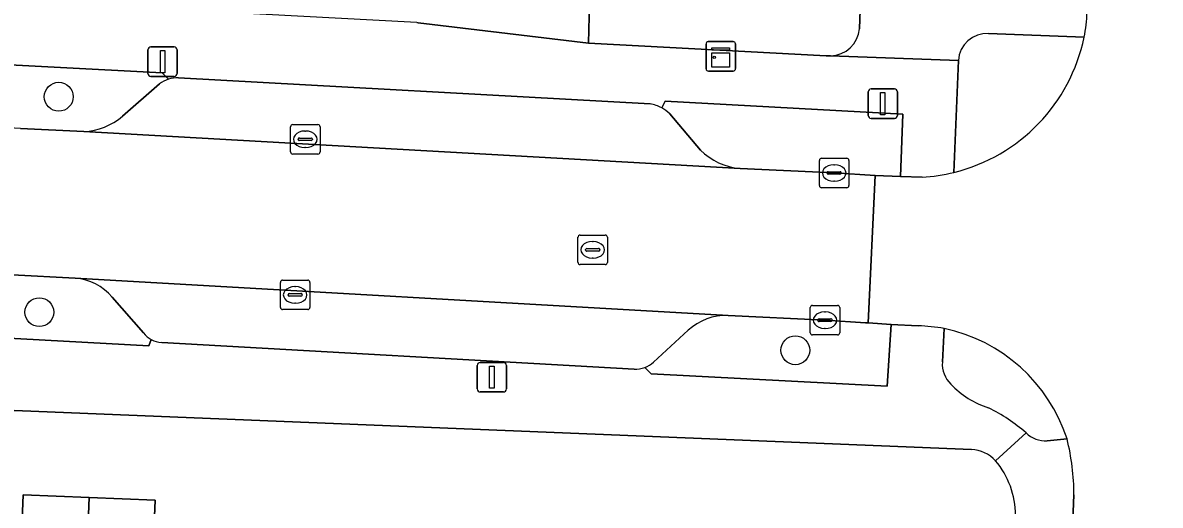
# Model space of a CAD drawing. Extents: x 161354 to 162026, y 386504 to 387460.
# Drawn here: x 161481.11 to 161519.72, y 387216.09 to 387232.46 of the extents above; entities that cross this region are included whole.
import ezdxf

# ---------------------------------------------------------------- set-up
doc = ezdxf.new("R2010")
doc.units = 0
for name, color, linetype in [('IMGEO_Boom', 7, 'Continuous'), ('IMGEO_Erf', 7, 'Continuous'), ('IMGEO_Groenvoorziening', 7, 'Continuous'), ('IMGEO_Kast', 7, 'Continuous'), ('IMGEO_Kolk', 7, 'Continuous'), ('IMGEO_Lichtmast', 7, 'Continuous'), ('IMGEO_Pand', 7, 'Continuous'), ('IMGEO_Parkeervlak_open', 7, 'Continuous'), ('IMGEO_Rijbaan_lokaal_open', 7, 'Continuous'), ('IMGEO_Rioolput', 7, 'Continuous'), ('IMGEO_Voetpad_gesloten', 7, 'Continuous'), ('IMGEO_Voetpad_open', 7, 'Continuous')]:
    doc.layers.add(name, color=color, linetype=linetype)

msp = doc.modelspace()

# ---------------------------------------------------------------- linework, layer by layer
at = {"layer": 'IMGEO_Boom'}
for centre in [(161482.332, 387229.946), (161481.675, 387222.637), (161507.334, 387221.344)]:
    msp.add_circle(centre, 0.489, dxfattribs=at)
at = {"layer": 'IMGEO_Erf'}
for points in [[(161513.31, 387217.981), (161452.485, 387220.458), (161452.235, 387214.485), (161456.321, 387214.323), (161456.441, 387217.37), (161458.705, 387217.28), (161460.969, 387217.191), (161460.849, 387214.166), (161464.766, 387214.011), (161468.679, 387213.857), (161468.799, 387216.901)], [(161481.002, 387213.363), (161481.124, 387216.437), (161483.366, 387216.348), (161485.606, 387216.26), (161485.485, 387213.195)]]:
    msp.add_lwpolyline(points, dxfattribs=at)
for centre, radius, start, end in [((161513.241, 387216.766), 1.217, 42.9961, 86.7564), ((161511.88, 387215.724), 2.928, 0.3801, 39.7598)]:
    msp.add_arc(centre, radius, start, end, dxfattribs=at)
at = {"layer": 'IMGEO_Groenvoorziening'}
for points in [[(161508.746, 387258.462), (161505.63, 387258.506), (161505.652, 387251.156), (161505.234, 387237.286), (161500.49, 387237.41), (161500.348, 387233.12), (161500.314, 387231.769), (161508.384, 387231.334), (161508.53, 387231.329)], [(161509.511, 387232.255), (161510.425, 387258.408), (161508.746, 387258.462)], [(161517.135, 387231.966), (161513.891, 387232.095)], [(161486.054, 387230.539), (161485.838, 387230.759), (161478.505, 387231.146), (161478.394, 387230.921)], [(161512.867, 387231.177), (161512.717, 387227.379)], [(161484.499, 387229.286), (161485.753, 387230.382)], [(161505.457, 387227.512), (161508.652, 387227.359), (161510.042, 387227.278), (161510.899, 387227.235), (161510.985, 387229.358), (161502.914, 387229.793), (161502.797, 387229.57)], [(161503.071, 387229.366), (161504.114, 387228.136)], [(161481.036, 387228.873), (161483.183, 387228.764)], [(161482.891, 387223.792), (161480.752, 387223.903)], [(161485.208, 387221.933), (161484.146, 387223.149)], [(161502.223, 387220.763), (161502.44, 387220.542), (161510.446, 387220.126), (161510.587, 387222.213)], [(161510.587, 387222.213), (161509.804, 387222.272), (161509.716, 387222.279), (161508.34, 387222.365), (161505.049, 387222.528)], [(161478.001, 387222.112), (161478.14, 387221.891), (161485.391, 387221.5), (161485.474, 387221.706)], [(161503.698, 387222.024), (161502.518, 387220.94)], [(161512.386, 387222.086), (161512.323, 387220.948)], [(161515.884, 387218.269), (161516.556, 387218.337)]]:
    msp.add_lwpolyline(points, dxfattribs=at)
for centre, radius, start, end in [((161508.493, 387232.351), 1.023, 272.095, 354.601), ((161511.286, 387233.178), 5.973, 283.8586, 348.2917), ((161513.844, 387231.118), 0.978, 87.224, 176.5274), ((161486.373, 387229.56), 1.03, 108.0567, 127.0359), ((161502.224, 387228.514), 1.202, 45.1593, 61.5035), ((161483.08, 387230.942), 2.181, 272.6956, 310.5766), ((161505.633, 387229.647), 2.142, 224.8584, 265.2995), ((161482.732, 387221.935), 1.864, 40.6419, 85.1014), ((161505.002, 387220.59), 1.938, 88.62, 132.2967), ((161485.862, 387222.43), 0.822, 217.2365, 241.8098), ((161511.211, 387216.586), 5.624, 18.1408, 77.9456), ((161501.897, 387221.64), 0.936, 290.3689, 311.5586), ((161513.289, 387220.886), 0.968, 176.3343, 225.5264), ((161514.843, 387222.326), 3.086, 223.6653, 252.0429), ((161511.216, 387213.996), 6.021, 49.0505, 63.611), ((161515.841, 387219.241), 0.973, 225.7467, 272.5509)]:
    msp.add_arc(centre, radius, start, end, dxfattribs=at)
at = {"layer": 'IMGEO_Kast'}
for p, q in [((161504.302, 387230.893), (161504.302, 387231.734)), ((161504.302, 387231.734), (161504.302, 387230.893)), ((161504.377, 387231.818), (161505.218, 387231.818)), ((161505.218, 387231.818), (161504.377, 387231.818)), ((161505.302, 387231.743), (161505.302, 387230.902)), ((161505.302, 387230.902), (161505.302, 387231.743)), ((161505.227, 387230.818), (161504.386, 387230.818)), ((161504.386, 387230.818), (161505.227, 387230.818))]:
    msp.add_line(p, q, dxfattribs=at)
for points in [[(161504.497, 387231.608), (161505.097, 387231.608), (161505.097, 387231.523), (161504.497, 387231.523), (161504.497, 387231.608)], [(161504.497, 387231.433), (161505.097, 387231.433), (161505.097, 387230.944), (161504.497, 387230.944), (161504.497, 387231.433)]]:
    msp.add_lwpolyline(points, dxfattribs=at)
msp.add_circle((161504.581, 387231.282), 0.0377, dxfattribs=at)
for centre, start, end in [((161504.38, 387231.74), 92.4484, 184.2845), ((161504.38, 387231.74), 92.4484, 184.2845), ((161505.224, 387231.74), 2.4484, 94.2845), ((161505.224, 387231.74), 2.4484, 94.2845), ((161504.38, 387230.896), 182.4484, 274.2845), ((161504.38, 387230.896), 182.4484, 274.2845), ((161505.224, 387230.896), 272.4484, 4.2845), ((161505.224, 387230.896), 272.4484, 4.2845)]:
    msp.add_arc(centre, 0.0779, start, end, dxfattribs=at)
at = {"layer": 'IMGEO_Kolk'}
for p, q in [((161490.199, 387228.077), (161490.199, 387228.929)), ((161490.274, 387229.003), (161491.126, 387229.003)), ((161490.687, 387228.783), (161490.712, 387228.783)), ((161491.2, 387228.929), (161491.2, 387228.077)), ((161490.458, 387228.497), (161490.458, 387228.509)), ((161490.896, 387228.46), (161490.498, 387228.46)), ((161490.501, 387228.546), (161490.899, 387228.546)), ((161490.942, 387228.509), (161490.942, 387228.497)), ((161491.126, 387228.003), (161490.274, 387228.003)), ((161490.71, 387228.223), (161490.685, 387228.223)), ((161508.151, 387226.933), (161508.151, 387227.785)), ((161508.226, 387227.859), (161509.078, 387227.859)), ((161508.639, 387227.639), (161508.664, 387227.639)), ((161509.152, 387227.785), (161509.152, 387226.933)), ((161508.41, 387227.353), (161508.41, 387227.365)), ((161508.848, 387227.316), (161508.45, 387227.316)), ((161508.453, 387227.402), (161508.851, 387227.402)), ((161508.894, 387227.365), (161508.894, 387227.353)), ((161509.078, 387226.859), (161508.226, 387226.859)), ((161508.662, 387227.079), (161508.637, 387227.079)), ((161489.855, 387222.797), (161489.855, 387223.649)), ((161489.93, 387223.723), (161490.782, 387223.723)), ((161490.343, 387223.503), (161490.368, 387223.503)), ((161490.856, 387223.649), (161490.856, 387222.797)), ((161490.114, 387223.217), (161490.114, 387223.229)), ((161490.552, 387223.18), (161490.154, 387223.18)), ((161490.157, 387223.266), (161490.555, 387223.266)), ((161490.598, 387223.229), (161490.598, 387223.217)), ((161490.782, 387222.723), (161489.93, 387222.723)), ((161490.366, 387222.943), (161490.341, 387222.943)), ((161507.839, 387221.939), (161507.839, 387222.791)), ((161507.914, 387222.865), (161508.766, 387222.865)), ((161508.327, 387222.645), (161508.352, 387222.645)), ((161508.84, 387222.791), (161508.84, 387221.939)), ((161508.098, 387222.359), (161508.098, 387222.371)), ((161508.536, 387222.322), (161508.138, 387222.322)), ((161508.141, 387222.408), (161508.539, 387222.408)), ((161508.582, 387222.371), (161508.582, 387222.359)), ((161508.766, 387221.865), (161507.914, 387221.865)), ((161508.35, 387222.085), (161508.325, 387222.085))]:
    msp.add_line(p, q, dxfattribs=at)
for points in [[(161490.199, 387228.077), (161490.199, 387228.929)], [(161490.274, 387229.003), (161491.126, 387229.003)], [(161491.2, 387228.929), (161491.2, 387228.077)], [(161491.126, 387228.003), (161490.274, 387228.003)], [(161508.151, 387226.933), (161508.151, 387227.785)], [(161508.226, 387227.859), (161509.078, 387227.859)], [(161509.152, 387227.785), (161509.152, 387226.933)], [(161509.078, 387226.859), (161508.226, 387226.859)], [(161489.855, 387222.797), (161489.855, 387223.649)], [(161489.93, 387223.723), (161490.782, 387223.723)], [(161490.856, 387223.649), (161490.856, 387222.797)], [(161490.782, 387222.723), (161489.93, 387222.723)], [(161507.839, 387221.939), (161507.839, 387222.791)], [(161507.914, 387222.865), (161508.766, 387222.865)], [(161508.84, 387222.791), (161508.84, 387221.939)], [(161508.766, 387221.865), (161507.914, 387221.865)]]:
    msp.add_lwpolyline(points, dxfattribs=at)
for centre, radius, start, end in [((161490.276, 387228.927), 0.0765, 91.552, 178.448), ((161490.276, 387228.927), 0.0765, 91.552, 178.448), ((161491.124, 387228.927), 0.0765, 1.552, 88.448), ((161491.124, 387228.927), 0.0765, 1.552, 88.448), ((161490.498, 387228.506), 0.0403, 85.8775, 175.7526), ((161490.495, 387228.496), 0.0366, 178.938, 274.7102), ((161490.899, 387228.503), 0.043, 264.8664, 352.4533), ((161490.903, 387228.508), 0.0386, 1.7309, 96.639), ((161490.276, 387228.079), 0.0765, 181.552, 268.448), ((161490.276, 387228.079), 0.0765, 181.552, 268.448), ((161491.124, 387228.079), 0.0765, 271.552, 358.448), ((161491.124, 387228.079), 0.0765, 271.552, 358.448), ((161508.228, 387227.783), 0.0765, 91.552, 178.448), ((161508.228, 387227.783), 0.0765, 91.552, 178.448), ((161509.076, 387227.783), 0.0765, 1.552, 88.448), ((161509.076, 387227.783), 0.0765, 1.552, 88.448), ((161508.45, 387227.362), 0.0403, 85.8775, 175.7526), ((161508.447, 387227.352), 0.0366, 178.938, 274.7102), ((161508.851, 387227.359), 0.043, 264.8664, 352.4533), ((161508.855, 387227.364), 0.0386, 1.7309, 96.639), ((161508.228, 387226.935), 0.0765, 181.552, 268.448), ((161508.228, 387226.935), 0.0765, 181.552, 268.448), ((161509.076, 387226.935), 0.0765, 271.552, 358.448), ((161509.076, 387226.935), 0.0765, 271.552, 358.448), ((161489.932, 387223.647), 0.0765, 91.552, 178.448), ((161489.932, 387223.647), 0.0765, 91.552, 178.448), ((161490.78, 387223.647), 0.0765, 1.552, 88.448), ((161490.78, 387223.647), 0.0765, 1.552, 88.448), ((161490.154, 387223.226), 0.0403, 85.8775, 175.7526), ((161490.151, 387223.216), 0.0366, 178.938, 274.7102), ((161490.555, 387223.223), 0.043, 264.8664, 352.4533), ((161490.559, 387223.228), 0.0386, 1.7309, 96.639), ((161489.932, 387222.799), 0.0765, 181.552, 268.448), ((161489.932, 387222.799), 0.0765, 181.552, 268.448), ((161490.78, 387222.799), 0.0765, 271.552, 358.448), ((161490.78, 387222.799), 0.0765, 271.552, 358.448), ((161507.916, 387222.789), 0.0765, 91.552, 178.448), ((161507.916, 387222.789), 0.0765, 91.552, 178.448), ((161508.764, 387222.789), 0.0765, 1.552, 88.448), ((161508.764, 387222.789), 0.0765, 1.552, 88.448), ((161508.138, 387222.368), 0.0403, 85.8775, 175.7526), ((161508.135, 387222.358), 0.0366, 178.938, 274.7102), ((161508.539, 387222.365), 0.043, 264.8664, 352.4533), ((161508.543, 387222.37), 0.0386, 1.7309, 96.639), ((161507.916, 387221.941), 0.0765, 181.552, 268.448), ((161507.916, 387221.941), 0.0765, 181.552, 268.448), ((161508.764, 387221.941), 0.0765, 271.552, 358.448), ((161508.764, 387221.941), 0.0765, 271.552, 358.448)]:
    msp.add_arc(centre, radius, start, end, dxfattribs=at)
for centre, major_axis, ratio, start_param, end_param in [((161490.686, 387228.503), (-0.387, 0.002), 0.722429, 4.712389, 7.853982), ((161490.711, 387228.503), (-0.39, 0.002), 0.717154, 1.570796, 4.712389), ((161508.638, 387227.359), (-0.387, 0.002), 0.722429, 4.712389, 7.853982), ((161508.663, 387227.359), (-0.39, 0.002), 0.717154, 1.570796, 4.712389), ((161490.342, 387223.223), (-0.387, 0.002), 0.722429, 4.712389, 7.853982), ((161490.367, 387223.223), (-0.39, 0.002), 0.717154, 1.570796, 4.712389), ((161508.326, 387222.365), (-0.387, 0.002), 0.722429, 4.712389, 7.853982), ((161508.351, 387222.365), (-0.39, 0.002), 0.717154, 1.570796, 4.712389)]:
    msp.add_ellipse(centre, major_axis=major_axis, ratio=ratio, start_param=start_param, end_param=end_param, dxfattribs=at)
at = {"layer": 'IMGEO_Lichtmast'}
for p, q in [((161485.361, 387230.737), (161485.361, 387231.537)), ((161485.361, 387231.537), (161485.361, 387230.737)), ((161485.461, 387231.637), (161486.251, 387231.637)), ((161486.251, 387231.637), (161485.461, 387231.637)), ((161486.351, 387231.537), (161486.351, 387230.737)), ((161486.351, 387230.737), (161486.351, 387231.537)), ((161486.251, 387230.637), (161485.461, 387230.637)), ((161485.461, 387230.637), (161486.251, 387230.637)), ((161509.805, 387229.311), (161509.805, 387230.111)), ((161509.805, 387230.111), (161509.805, 387229.311)), ((161509.905, 387230.211), (161510.695, 387230.211)), ((161510.695, 387230.211), (161509.905, 387230.211)), ((161510.795, 387230.111), (161510.795, 387229.311)), ((161510.795, 387229.311), (161510.795, 387230.111)), ((161510.695, 387229.211), (161509.905, 387229.211)), ((161509.905, 387229.211), (161510.695, 387229.211)), ((161496.536, 387220.031), (161496.536, 387220.831)), ((161496.536, 387220.831), (161496.536, 387220.031)), ((161496.636, 387220.931), (161497.426, 387220.931)), ((161497.426, 387220.931), (161496.636, 387220.931)), ((161497.526, 387220.831), (161497.526, 387220.031)), ((161497.526, 387220.031), (161497.526, 387220.831)), ((161497.426, 387219.931), (161496.636, 387219.931)), ((161496.636, 387219.931), (161497.426, 387219.931))]:
    msp.add_line(p, q, dxfattribs=at)
for points in [[(161485.781, 387231.512), (161485.931, 387231.512), (161485.931, 387230.762), (161485.781, 387230.762), (161485.781, 387231.512)], [(161510.225, 387230.086), (161510.375, 387230.086), (161510.375, 387229.336), (161510.225, 387229.336), (161510.225, 387230.086)], [(161496.956, 387220.806), (161497.106, 387220.806), (161497.106, 387220.056), (161496.956, 387220.056), (161496.956, 387220.806)]]:
    msp.add_lwpolyline(points, dxfattribs=at)
for centre, start, end in [((161485.461, 387231.537), 90, 180), ((161485.461, 387231.537), 90, 180), ((161486.251, 387231.537), 0, 90), ((161486.251, 387231.537), 360, 90), ((161485.461, 387230.737), 180, 270), ((161485.461, 387230.737), 180, 270), ((161486.251, 387230.737), 270, 0), ((161486.251, 387230.737), 270, 0), ((161509.905, 387230.111), 90, 180), ((161509.905, 387230.111), 90, 180), ((161510.695, 387230.111), 0, 90), ((161510.695, 387230.111), 360, 90), ((161509.905, 387229.311), 180, 270), ((161509.905, 387229.311), 180, 270), ((161510.695, 387229.311), 270, 0), ((161510.695, 387229.311), 270, 0), ((161496.636, 387220.831), 90, 180), ((161496.636, 387220.831), 90, 180), ((161497.426, 387220.831), 0, 90), ((161497.426, 387220.831), 360, 90), ((161496.636, 387220.031), 180, 270), ((161496.636, 387220.031), 180, 270), ((161497.426, 387220.031), 270, 0), ((161497.426, 387220.031), 270, 0)]:
    msp.add_arc(centre, 0.1, start, end, dxfattribs=at)
at = {"layer": 'IMGEO_Pand'}
for points in [[(161476.749, 387204.87), (161482.909, 387204.627), (161483.366, 387216.348), (161481.124, 387216.437), (161481.002, 387213.363), (161477.086, 387213.518)], [(161489.414, 387213.039), (161485.485, 387213.195), (161485.606, 387216.26), (161483.366, 387216.348), (161482.909, 387204.627), (161489.076, 387204.383)]]:
    msp.add_lwpolyline(points, close=True, dxfattribs=at)
at = {"layer": 'IMGEO_Parkeervlak_open'}
for points in [[(161485.753, 387230.382), (161484.499, 387229.286)], [(161502.403, 387229.7), (161486.396, 387230.587)], [(161504.114, 387228.136), (161503.071, 387229.366)], [(161483.183, 387228.764), (161505.457, 387227.512)], [(161505.049, 387222.528), (161482.891, 387223.792)], [(161484.146, 387223.149), (161485.208, 387221.933)], [(161502.518, 387220.94), (161503.698, 387222.024)], [(161485.826, 387221.607), (161501.867, 387220.705)]]:
    msp.add_lwpolyline(points, dxfattribs=at)
for centre, radius, start, end in [((161486.373, 387229.56), 1.03, 108.0567, 127.0359), ((161486.361, 387229.595), 0.993, 87.9727, 108.0059), ((161502.229, 387228.51), 1.203, 61.8084, 81.6711), ((161502.224, 387228.514), 1.202, 45.1593, 61.5035), ((161483.08, 387230.942), 2.181, 272.6956, 310.5766), ((161505.633, 387229.647), 2.142, 224.8584, 265.2995), ((161482.732, 387221.935), 1.864, 40.6419, 85.1014), ((161505.002, 387220.59), 1.938, 88.62, 132.2967), ((161485.862, 387222.43), 0.822, 217.2365, 241.8098), ((161485.872, 387222.446), 0.841, 241.7278, 266.8549), ((161501.895, 387221.655), 0.951, 268.319, 290.1878), ((161501.897, 387221.64), 0.936, 290.3689, 311.5586)]:
    msp.add_arc(centre, radius, start, end, dxfattribs=at)
at = {"layer": 'IMGEO_Rijbaan_lokaal_open'}
for points in [[(161483.183, 387228.764), (161481.036, 387228.873), (161458.682, 387230.121), (161456.603, 387230.24), (161448.617, 387230.693), (161442.416, 387230.925), (161429.497, 387231.743), (161427.926, 387231.845), (161426.65, 387231.927), (161425.2, 387232.152)], [(161427.29, 387226.84), (161427.672, 387226.832), (161429.221, 387226.771), (161456.384, 387225.246), (161458.663, 387225.123), (161480.752, 387223.903), (161482.891, 387223.792), (161505.049, 387222.528), (161508.34, 387222.365), (161509.716, 387222.279), (161509.804, 387222.272), (161510.042, 387227.278), (161508.652, 387227.359), (161505.457, 387227.512), (161483.183, 387228.764)], [(161511.638, 387227.214), (161510.899, 387227.235), (161510.042, 387227.278), (161509.804, 387222.272), (161510.587, 387222.213), (161511.502, 387222.178)], [(161516.79, 387216.438), (161516.757, 387215.567), (161521.729, 387215.412), (161521.779, 387216.916)]]:
    msp.add_lwpolyline(points, dxfattribs=at)
for centre, radius, start, end in [((161513.062, 387232.857), 4.169, 347.6627, 359.3284), ((161511.286, 387233.178), 5.973, 283.8586, 348.2917), ((161511.145, 387234.046), 6.85, 274.1243, 283.2642), ((161510.999, 387213.048), 9.144, 81.2729, 86.8441), ((161511.211, 387216.586), 5.624, 18.1408, 77.9456), ((161508.634, 387216.397), 8.156, 0.2885, 13.7609)]:
    msp.add_arc(centre, radius, start, end, dxfattribs=at)
at = {"layer": 'IMGEO_Rioolput'}
for p, q in [((161499.956, 387224.326), (161499.956, 387225.178)), ((161500.031, 387225.252), (161500.883, 387225.252)), ((161500.444, 387225.032), (161500.469, 387225.032)), ((161500.957, 387225.178), (161500.957, 387224.326)), ((161500.215, 387224.746), (161500.215, 387224.758)), ((161500.653, 387224.709), (161500.255, 387224.709)), ((161500.258, 387224.795), (161500.656, 387224.795)), ((161500.699, 387224.758), (161500.699, 387224.746)), ((161500.883, 387224.252), (161500.031, 387224.252)), ((161500.467, 387224.472), (161500.442, 387224.472))]:
    msp.add_line(p, q, dxfattribs=at)
for points in [[(161499.956, 387224.326), (161499.956, 387225.178)], [(161500.031, 387225.252), (161500.883, 387225.252)], [(161500.957, 387225.178), (161500.957, 387224.326)], [(161500.883, 387224.252), (161500.031, 387224.252)]]:
    msp.add_lwpolyline(points, dxfattribs=at)
for centre, radius, start, end in [((161500.033, 387225.176), 0.0765, 91.552, 178.448), ((161500.033, 387225.176), 0.0765, 91.552, 178.448), ((161500.881, 387225.176), 0.0765, 1.552, 88.448), ((161500.881, 387225.176), 0.0765, 1.552, 88.448), ((161500.255, 387224.755), 0.0403, 85.8775, 175.7526), ((161500.252, 387224.745), 0.0366, 178.938, 274.7102), ((161500.656, 387224.752), 0.043, 264.8664, 352.4533), ((161500.66, 387224.757), 0.0386, 1.7309, 96.639), ((161500.033, 387224.328), 0.0765, 181.552, 268.448), ((161500.033, 387224.328), 0.0765, 181.552, 268.448), ((161500.881, 387224.328), 0.0765, 271.552, 358.448), ((161500.881, 387224.328), 0.0765, 271.552, 358.448)]:
    msp.add_arc(centre, radius, start, end, dxfattribs=at)
for centre, major_axis, ratio, start_param, end_param in [((161500.443, 387224.752), (-0.387, 0.002), 0.722429, 4.712389, 7.853982), ((161500.468, 387224.752), (-0.39, 0.002), 0.717154, 1.570796, 4.712389)]:
    msp.add_ellipse(centre, major_axis=major_axis, ratio=ratio, start_param=start_param, end_param=end_param, dxfattribs=at)
at = {"layer": 'IMGEO_Voetpad_gesloten'}
for points in [[(161502.291, 387258.647), (161505.63, 387258.506), (161508.746, 387258.462), (161510.425, 387258.408), (161509.511, 387232.255)], [(161513.891, 387232.095), (161517.135, 387231.966)], [(161508.53, 387231.329), (161512.867, 387231.177)]]:
    msp.add_lwpolyline(points, dxfattribs=at)
for centre, radius, start, end in [((161513.062, 387232.857), 4.169, 347.6627, 359.3284), ((161508.493, 387232.351), 1.023, 272.095, 354.601), ((161513.844, 387231.118), 0.978, 87.224, 176.5274)]:
    msp.add_arc(centre, radius, start, end, dxfattribs=at)
at = {"layer": 'IMGEO_Voetpad_open'}
for points in [[(161494.492, 387232.461), (161494.526, 387232.455), (161500.314, 387231.769), (161500.348, 387233.12), (161500.49, 387237.41), (161500.918, 387250), (161501.224, 387257.664), (161501.221, 387257.726), (161501.445, 387262.435)], [(161494.526, 387232.455), (161494.492, 387232.461), (161474.654, 387233.529), (161473.158, 387233.61), (161448.808, 387234.92), (161447.317, 387235.001), (161426.712, 387236.11), (161426.624, 387236.116), (161425.2, 387232.152), (161426.65, 387231.927), (161427.926, 387231.845), (161428.05, 387233.971), (161432.12, 387233.758), (161432.277, 387233.546)], [(161512.717, 387227.379), (161512.867, 387231.177), (161508.53, 387231.329), (161508.384, 387231.334), (161500.314, 387231.769), (161494.526, 387232.455)], [(161478.394, 387230.921), (161478.505, 387231.146), (161485.838, 387230.759), (161486.054, 387230.539)], [(161486.396, 387230.587), (161502.403, 387229.7)], [(161502.797, 387229.57), (161502.914, 387229.793), (161510.985, 387229.358), (161510.899, 387227.235), (161511.638, 387227.214)], [(161511.502, 387222.178), (161510.587, 387222.213), (161510.446, 387220.126), (161502.44, 387220.542), (161502.223, 387220.763)], [(161485.474, 387221.706), (161485.391, 387221.5), (161478.14, 387221.891), (161478.001, 387222.112)], [(161512.323, 387220.948), (161512.386, 387222.086)], [(161501.867, 387220.705), (161485.826, 387221.607)], [(161450.934, 387220.638), (161450.937, 387220.587), (161450.94, 387220.521), (161452.485, 387220.458), (161513.31, 387217.981)], [(161514.131, 387217.596), (161515.162, 387218.544)], [(161515.162, 387218.544), (161514.131, 387217.596)], [(161516.556, 387218.337), (161515.884, 387218.269)], [(161516.757, 387215.567), (161516.79, 387216.438)]]:
    msp.add_lwpolyline(points, dxfattribs=at)
for centre, radius, start, end in [((161486.361, 387229.595), 0.993, 87.9727, 108.0059), ((161502.229, 387228.51), 1.203, 61.8084, 81.6711), ((161511.145, 387234.046), 6.85, 274.1243, 283.2642), ((161510.999, 387213.048), 9.144, 81.2729, 86.8441), ((161485.872, 387222.446), 0.841, 241.7278, 266.8549), ((161501.895, 387221.655), 0.951, 268.319, 290.1878), ((161513.289, 387220.886), 0.968, 176.3343, 225.5264), ((161514.843, 387222.326), 3.086, 223.6653, 252.0429), ((161511.216, 387213.996), 6.021, 49.0505, 63.611), ((161515.841, 387219.241), 0.973, 225.7467, 272.5509), ((161508.634, 387216.397), 8.156, 0.2885, 13.7609), ((161513.241, 387216.766), 1.217, 42.9961, 86.7564), ((161511.88, 387215.724), 2.928, 0.3801, 39.7598)]:
    msp.add_arc(centre, radius, start, end, dxfattribs=at)

doc.saveas('drawing.dxf')
